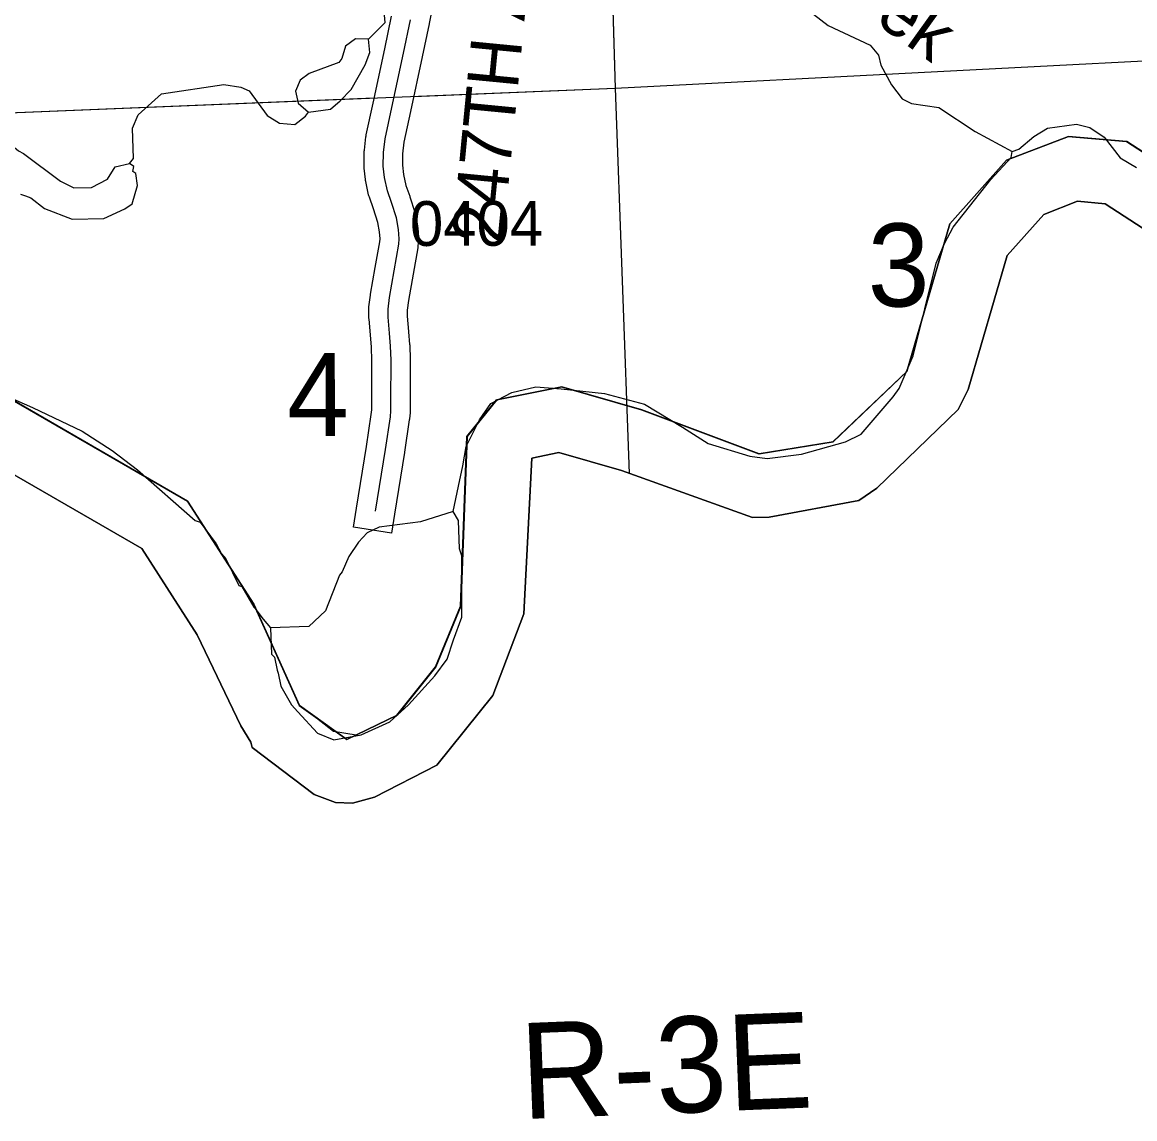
# Model space of a CAD drawing. Extents: x 128.7 to 185.5, y -21.4 to 12.6.
# Drawn here: x 148.442 to 150.182, y -14.888 to -13.173 of the extents above; entities that cross this region are included whole.
import ezdxf

# ---------------------------------------------------------------- set-up
doc = ezdxf.new("R2010")
doc.units = 0
for name, color, linetype in [('tdCoClipBndry', 7, 'Continuous'), ('tdCoCoBndry', 7, 'Continuous'), ('tdCoCoBndryPart', 7, 'Continuous'), ('tdCoHydroRiver', 7, 'Continuous'), ('tdCoHydroTxtLg', 7, 'Continuous'), ('tdCoSecRdNmbr', 7, 'Continuous'), ('tdCoSecRdTxt', 7, 'Continuous'), ('tdCoSecRteBand', 7, 'Continuous'), ('tdCoSecRteCL', 7, 'Continuous'), ('tdCoSectLine', 7, 'Continuous'), ('tdCoSectLinePart', 7, 'Continuous'), ('tdCoSectNmbr', 7, 'Continuous'), ('tdCoSurfGravel', 7, 'Continuous'), ('tdCoTwpBndryShd', 7, 'Continuous'), ('tdCoTwpRngTxt', 7, 'Continuous')]:
    doc.layers.add(name, color=color, linetype=linetype)

msp = doc.modelspace()

# ---------------------------------------------------------------- linework, layer by layer
at = {"layer": 'tdCoClipBndry'}
msp.add_lwpolyline([(150.2047, -13.5013), (150.1361, -13.4566), (150.0928, -13.4528), (150.0402, -13.4732), (149.9826, -13.5378), (149.9216, -13.7471), (149.9061, -13.7784), (149.779, -13.9017), (149.7506, -13.9207), (149.6105, -13.9468), (149.5846, -13.9476), (149.3794, -13.8741), (149.2813, -13.8459), (149.239, -13.8544), (149.2269, -14.0984), (149.178, -14.2257), (149.0905, -14.335), (148.993, -14.3848), (148.9588, -14.3942), (148.9321, -14.3931), (148.8988, -14.3808), (148.8015, -14.3074), (148.7996, -14.2991), (148.7841, -14.2734), (148.7158, -14.1308), (148.6293, -13.9962), (148.3546, -13.8378)], dxfattribs=at)
at = {"layer": 'tdCoCoBndry'}
for p, q in [((150.0788, -13.3512), (149.982, -13.3887)), ((149.982, -13.3887), (150.0788, -13.3512)), ((150.1701, -13.3593), (150.0788, -13.3512)), ((150.0788, -13.3512), (150.1701, -13.3593)), ((150.2776, -13.4292), (150.1701, -13.3593)), ((150.1701, -13.3593), (150.2776, -13.4292)), ((149.982, -13.3887), (149.8933, -13.4881)), ((149.8933, -13.4881), (149.982, -13.3887)), ((149.8933, -13.4881), (149.826, -13.7192)), ((149.826, -13.7192), (149.8933, -13.4881)), ((149.826, -13.7192), (149.7104, -13.8293)), ((149.7104, -13.8293), (149.826, -13.7192)), ((148.7006, -13.9217), (148.3965, -13.7463)), ((148.3965, -13.7463), (148.7006, -13.9217)), ((149.2859, -13.7432), (149.1844, -13.7635)), ((149.1844, -13.7635), (149.2859, -13.7432)), ((149.4111, -13.7792), (149.2859, -13.7432)), ((149.2859, -13.7432), (149.4111, -13.7792)), ((149.1844, -13.7635), (149.1381, -13.8206)), ((149.1381, -13.8206), (149.1844, -13.7635)), ((149.5948, -13.8481), (149.4111, -13.7792)), ((149.4111, -13.7792), (149.5948, -13.8481)), ((149.1381, -13.8206), (149.1281, -14.0859)), ((149.1281, -14.0859), (149.1381, -13.8206)), ((149.7104, -13.8293), (149.5948, -13.8481)), ((149.5948, -13.8481), (149.7104, -13.8293)), ((148.8043, -14.083), (148.7006, -13.9217)), ((148.7006, -13.9217), (148.8043, -14.083)), ((148.8757, -14.2414), (148.8043, -14.083)), ((148.8043, -14.083), (148.8757, -14.2414)), ((149.1281, -14.0859), (149.0888, -14.1812)), ((149.0888, -14.1812), (149.1281, -14.0859)), ((149.0888, -14.1812), (149.0285, -14.2569)), ((149.0285, -14.2569), (149.0888, -14.1812)), ((148.95, -14.2947), (148.8757, -14.2414)), ((148.8757, -14.2414), (148.95, -14.2947)), ((149.0285, -14.2569), (148.95, -14.2947)), ((148.95, -14.2947), (149.0285, -14.2569))]:
    msp.add_line(p, q, dxfattribs=at)
for points in [[(148.3961, -13.7463), (148.7003, -13.9217), (148.8039, -14.083), (148.8754, -14.2414), (148.9496, -14.2947), (149.0282, -14.2569), (149.0885, -14.1812), (149.1278, -14.0859), (149.1377, -13.8206), (149.184, -13.7635), (149.2855, -13.7432), (149.4108, -13.7792), (149.5945, -13.8481), (149.71, -13.8293), (149.8256, -13.7192), (149.8929, -13.4881), (149.9816, -13.3887), (150.0784, -13.3512), (150.1697, -13.3593), (150.2772, -13.4292)], [(150.2776, -13.4292), (150.1701, -13.3593), (150.0788, -13.3512), (149.982, -13.3887), (149.8933, -13.4881), (149.826, -13.7192), (149.7104, -13.8293), (149.5948, -13.8481), (149.4111, -13.7792), (149.2859, -13.7432), (149.1844, -13.7635), (149.1381, -13.8206), (149.1281, -14.0859), (149.0888, -14.1812), (149.0285, -14.2569), (148.95, -14.2947), (148.8757, -14.2414), (148.8043, -14.083), (148.7006, -13.9217), (148.3965, -13.7463)], [(150.2776, -13.4292), (150.1701, -13.3593), (150.0788, -13.3512), (149.982, -13.3887), (149.8933, -13.4881), (149.826, -13.7192), (149.7104, -13.8293), (149.5948, -13.8481), (149.4111, -13.7792), (149.2859, -13.7432), (149.1844, -13.7635), (149.1381, -13.8206), (149.1281, -14.0859), (149.0888, -14.1812), (149.0285, -14.2569), (148.95, -14.2947), (148.8757, -14.2414), (148.8043, -14.083), (148.7006, -13.9217), (148.3965, -13.7463)], [(148.3546, -13.8378), (148.6293, -13.9962), (148.7158, -14.1308), (148.7841, -14.2734), (148.7996, -14.2991), (148.8015, -14.3074), (148.8988, -14.3808), (148.9321, -14.3931), (148.9588, -14.3942), (148.993, -14.3848), (149.0905, -14.335), (149.178, -14.2257), (149.2269, -14.0984), (149.239, -13.8544), (149.2813, -13.8459), (149.3794, -13.8741), (149.5846, -13.9476), (149.6105, -13.9468), (149.7506, -13.9207), (149.779, -13.9017), (149.9061, -13.7784), (149.9216, -13.7471), (149.9826, -13.5378), (150.0402, -13.4732), (150.0928, -13.4528), (150.1361, -13.4566), (150.2047, -13.5013)]]:
    msp.add_lwpolyline(points, dxfattribs=at)
at = {"layer": 'tdCoCoBndryPart'}
for points in [[(148.9021, -14.2606), (148.9288, -14.2816), (148.9645, -14.2876), (149.0282, -14.2569), (149.0885, -14.1812), (149.1278, -14.0859), (149.1377, -13.8206), (149.184, -13.7635), (149.2855, -13.7432), (149.4108, -13.7792), (149.5945, -13.8481), (149.71, -13.8293), (149.8256, -13.7192), (149.8929, -13.4881), (149.9816, -13.3887), (150.0784, -13.3512), (150.1697, -13.3593), (150.2772, -13.4292)], [(148.3961, -13.7463), (148.7003, -13.9217), (148.8039, -14.083), (148.8754, -14.2414), (148.9021, -14.2606)]]:
    msp.add_lwpolyline(points, dxfattribs=at)
at = {"layer": 'tdCoHydroRiver'}
for points in [[(148.4391, -13.4415), (148.4471, -13.4444), (148.4552, -13.4474), (148.4766, -13.4643), (148.5202, -13.4807), (148.5697, -13.4797), (148.6027, -13.4648), (148.6137, -13.4568), (148.6221, -13.4281), (148.6199, -13.4092), (148.6151, -13.4062), (148.6164, -13.3983), (148.6099, -13.3937), (148.6159, -13.3856), (148.6143, -13.3383), (148.6231, -13.3175), (148.6598, -13.2847), (148.7572, -13.2703), (148.7842, -13.2741), (148.797, -13.28), (148.8252, -13.3185), (148.8445, -13.3305), (148.8683, -13.3328), (148.8852, -13.3196), (148.8897, -13.3131), (148.9243, -13.3088), (148.9396, -13.2956), (148.9563, -13.2777), (148.9787, -13.2391), (148.9859, -13.2199), (148.9837, -13.1994), (149.0096, -13.1733), (149.0068, -13.1387)], [(149.68, -13.1598), (149.7027, -13.1779), (149.7685, -13.2088), (149.7816, -13.2242), (149.7853, -13.2398), (149.8021, -13.2708), (149.8187, -13.2924), (149.8331, -13.2997), (149.876, -13.3062), (149.9325, -13.3437), (149.9904, -13.3749)], [(148.9837, -13.1994), (148.9631, -13.1986), (148.9477, -13.2101), (148.9421, -13.2293), (148.9375, -13.2357), (148.8908, -13.2531), (148.8769, -13.2631), (148.8696, -13.2807), (148.8734, -13.2995), (148.8897, -13.3131)], [(148.1833, -13.2535), (148.1812, -13.2317), (148.1889, -13.222), (148.2206, -13.2227), (148.2707, -13.2482), (148.3262, -13.2879), (148.3507, -13.3031), (148.436, -13.3737), (148.4441, -13.3782), (148.5017, -13.4212), (148.5229, -13.4317), (148.5501, -13.4311), (148.5753, -13.418), (148.5876, -13.3989), (148.6099, -13.3937)], [(148.3874, -13.7445), (148.4582, -13.7755), (148.5358, -13.8125), (148.5829, -13.8425), (148.6221, -13.8728), (148.7124, -13.9521), (148.7204, -13.9549), (148.7455, -13.9889), (148.7539, -14.0044), (148.7605, -14.0121), (148.7809, -14.054), (148.7857, -14.0554), (148.8042, -14.0879), (148.8058, -14.0894), (148.819, -14.1063), (148.8305, -14.1202), (148.8319, -14.1611), (148.8368, -14.1657), (148.8407, -14.1861), (148.8424, -14.1908), (148.8463, -14.2112), (148.863, -14.2406), (148.8729, -14.2513), (148.904, -14.2849), (148.9296, -14.2951), (148.972, -14.2874), (149.0171, -14.2669), (149.0461, -14.2406), (149.0872, -14.195), (149.1068, -14.1691), (149.1168, -14.1388), (149.1298, -14.1036), (149.1297, -14.0073), (149.1262, -13.9964), (149.1247, -13.9522), (149.1163, -13.9383), (149.1244, -13.8986), (149.1312, -13.8668), (149.1365, -13.8366), (149.1572, -13.7949), (149.1752, -13.769), (149.2078, -13.7521), (149.2453, -13.7429), (149.2849, -13.7463), (149.353, -13.7534), (149.4152, -13.7702), (149.4748, -13.8061), (149.5151, -13.8315), (149.5805, -13.8514), (149.6075, -13.8552), (149.6609, -13.8486), (149.7297, -13.8289), (149.7546, -13.817), (149.8046, -13.7585), (149.8137, -13.7455), (149.8356, -13.6943), (149.8717, -13.5494), (149.8848, -13.519), (149.8982, -13.4932), (149.9572, -13.4186), (149.9891, -13.3844), (149.9904, -13.3749), (150.0013, -13.3713), (150.0243, -13.3516), (150.046, -13.3382), (150.0915, -13.3319), (150.1122, -13.3375), (150.1348, -13.3525), (150.1596, -13.3848), (150.1854, -13.3997)], [(149.1163, -13.9383), (149.0648, -13.9543), (149.0003, -13.9628), (148.9817, -13.9713), (148.968, -13.986), (148.953, -14.0086), (148.9427, -14.0327), (148.9382, -14.0375), (148.9164, -14.0935), (148.8904, -14.1181), (148.8305, -14.1202)]]:
    msp.add_lwpolyline(points, dxfattribs=at)
at = {"layer": 'tdCoSecRteBand'}
msp.add_lwpolyline([(149.0848, -13.1432), (149.0786, -13.1747), (149.0786, -13.1749), (149.0785, -13.1751), (149.0677, -13.2269), (149.0677, -13.227), (149.0677, -13.227), (149.0494, -13.3121), (149.0494, -13.3121), (149.0494, -13.3121), (149.0391, -13.3601), (149.037, -13.3783), (149.0368, -13.3963), (149.0384, -13.4108), (149.0421, -13.428), (149.0481, -13.4446), (149.0482, -13.4451), (149.0484, -13.4457), (149.0561, -13.4696), (149.0567, -13.4715), (149.057, -13.4734), (149.0602, -13.4914), (149.0605, -13.4928), (149.0606, -13.4942), (149.0618, -13.509), (149.062, -13.5115), (149.0618, -13.5141), (149.0611, -13.5227), (149.061, -13.5241), (149.0607, -13.5254), (149.0533, -13.5668), (149.0461, -13.6079), (149.0442, -13.623), (149.0444, -13.6327), (149.0465, -13.6566), (149.0465, -13.6568), (149.0465, -13.657), (149.048, -13.677), (149.0481, -13.6774), (149.0481, -13.6779), (149.0491, -13.7001), (149.0491, -13.7008), (149.0491, -13.7015), (149.0488, -13.7663), (149.0488, -13.7808), (149.0488, -13.7824), (149.0487, -13.7839), (149.0477, -13.7933), (149.0476, -13.794), (149.0475, -13.7946), (149.0399, -13.8454), (149.0399, -13.8456), (149.0398, -13.8457), (149.0243, -13.9424), (149.0195, -13.972), (148.9603, -13.9625), (148.9651, -13.9329), (148.9806, -13.8364), (148.9881, -13.7864), (148.9888, -13.7792), (148.9888, -13.7662), (148.9888, -13.7662), (148.9888, -13.7661), (148.9891, -13.702), (148.9882, -13.681), (148.9867, -13.6617), (148.9845, -13.637), (148.9844, -13.6359), (148.9844, -13.6349), (148.9842, -13.6221), (148.9841, -13.6199), (148.9844, -13.6178), (148.9866, -13.5998), (148.9867, -13.599), (148.9868, -13.5983), (148.9942, -13.5564), (148.9942, -13.5563), (148.9942, -13.5563), (149.0014, -13.5162), (149.0018, -13.5115), (149.0009, -13.5006), (148.9983, -13.4859), (148.9914, -13.4644), (148.985, -13.4464), (148.9843, -13.4445), (148.9838, -13.4426), (148.9794, -13.4219), (148.9791, -13.4204), (148.9789, -13.4189), (148.9769, -13.4011), (148.9767, -13.3993), (148.9768, -13.3975), (148.977, -13.376), (148.977, -13.3745), (148.9772, -13.3729), (148.9797, -13.3517), (148.9798, -13.3503), (148.9801, -13.3488), (148.9908, -13.2995), (149.009, -13.2145), (149.0198, -13.163)], dxfattribs=at)
at = {"layer": 'tdCoSecRteCL'}
msp.add_lwpolyline([(148.9947, -13.9376), (149.0102, -13.841), (149.0179, -13.7902), (149.0188, -13.7808), (149.0188, -13.7662), (149.0191, -13.7014), (149.0181, -13.6792), (149.0166, -13.6592), (149.0144, -13.6343), (149.0142, -13.6215), (149.0164, -13.6035), (149.0238, -13.5616), (149.0312, -13.5201), (149.0319, -13.5115), (149.0307, -13.4967), (149.0275, -13.4787), (149.0198, -13.4548), (149.0132, -13.4363), (149.0087, -13.4156), (149.0068, -13.3978), (149.007, -13.3764), (149.0095, -13.3552), (149.0201, -13.3058), (149.0383, -13.2208), (149.0492, -13.169)], dxfattribs=at)
at = {"layer": 'tdCoSectLine'}
for points in [[(149.3393, -12.2617), (149.3696, -13.2759)], [(149.3696, -13.2759), (150.378, -13.2238)], [(148.3438, -13.3173), (149.3696, -13.2759)], [(149.3696, -13.2759), (149.3916, -13.8785)]]:
    msp.add_lwpolyline(points, dxfattribs=at)
at = {"layer": 'tdCoSectLinePart'}
for points in [[(149.3402, -12.2916), (149.3696, -13.2759)], [(149.3696, -13.2759), (150.378, -13.2238)], [(149.0539, -13.2886), (149.3696, -13.2759)], [(149.3696, -13.2759), (149.3916, -13.8785)], [(148.3438, -13.3173), (148.9921, -13.2911)]]:
    msp.add_lwpolyline(points, dxfattribs=at)
at = {"layer": 'tdCoSurfGravel'}
msp.add_lwpolyline([(148.9947, -13.9376), (149.0102, -13.841), (149.0179, -13.7902), (149.0188, -13.7808), (149.0188, -13.7662), (149.0191, -13.7014), (149.0181, -13.6792), (149.0166, -13.6592), (149.0144, -13.6343), (149.0142, -13.6215), (149.0164, -13.6035), (149.0238, -13.5616), (149.0312, -13.5201), (149.0319, -13.5115), (149.0307, -13.4967), (149.0275, -13.4787), (149.0198, -13.4548), (149.0132, -13.4363), (149.0087, -13.4156), (149.0068, -13.3978), (149.007, -13.3764), (149.0095, -13.3552), (149.0201, -13.3058), (149.0383, -13.2208), (149.0492, -13.169)], dxfattribs=at)
at = {"layer": 'tdCoTwpBndryShd'}
msp.add_lwpolyline([(148.3961, -13.7463), (148.7003, -13.9217), (148.8039, -14.083), (148.8754, -14.2414), (148.9496, -14.2947), (149.0282, -14.2569), (149.0885, -14.1812), (149.1278, -14.0859), (149.1377, -13.8206), (149.184, -13.7635), (149.2855, -13.7432), (149.4108, -13.7792), (149.5945, -13.8481), (149.71, -13.8293), (149.8256, -13.7192), (149.8929, -13.4881), (149.9816, -13.3887), (150.0784, -13.3512), (150.1697, -13.3593), (150.2772, -13.4292)], dxfattribs=at)

# ---------------------------------------------------------------- texts
at = {"layer": 'tdCoHydroTxtLg'}
msp.add_text('Creek', height=0.08, rotation=324.3647, dxfattribs=at).set_placement((149.6329, -13.0708))
at = {"layer": 'tdCoSecRdNmbr'}
msp.add_text('0404', height=0.07, rotation=0.1129, dxfattribs=at).set_placement((149.0486, -13.5226))
at = {"layer": 'tdCoSecRdTxt'}
msp.add_text('247TH AVE', height=0.08, rotation=84.4552, dxfattribs=at).set_placement((149.1935, -13.5212))
at = {"layer": 'tdCoSectNmbr'}
for s, rotation, p in [('3', 0.1133, (149.7647, -13.6175)), ('4', 0.1126, (148.8564, -13.8202))]:
    msp.add_text(s, height=0.13, rotation=rotation, dxfattribs=at).set_placement(p)
at = {"layer": 'tdCoTwpRngTxt'}
msp.add_text('R-3E', height=0.15, rotation=2.3123, dxfattribs=at).set_placement((149.2239, -14.8887))

doc.saveas('drawing.dxf')
